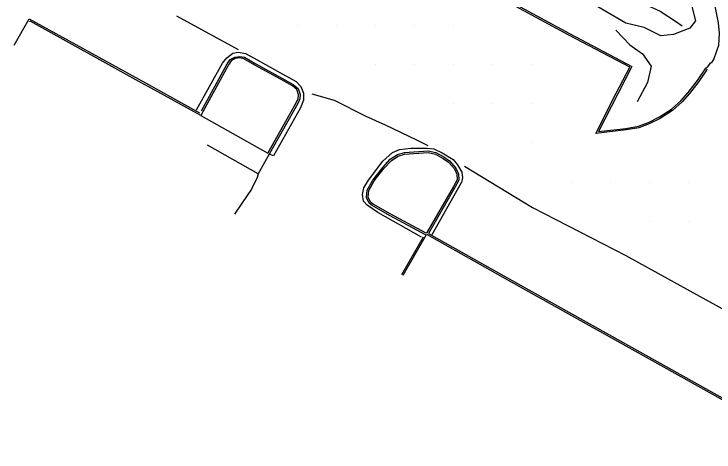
# Model space of a CAD drawing. Extents: x 1762120 to 1766775, y 709485 to 712965.
# Drawn here: x 1765462.8 to 1765641.7, y 710216 to 710327.8 of the extents above; entities that cross this region are included whole.
import ezdxf

# ---------------------------------------------------------------- set-up
doc = ezdxf.new("R2010")
doc.units = 0
for name, color, linetype in [('Exist DTM QL2 LIDAR Elevation Point', 7, 'Continuous'), ('Exist Roads EOP', 7, 'Continuous'), ('PH Exist DTM Breakline', 7, 'Continuous')]:
    doc.layers.add(name, color=color, linetype=linetype)

msp = doc.modelspace()

# ---------------------------------------------------------------- linework, layer by layer
at = {"layer": 'Exist DTM QL2 LIDAR Elevation Point'}
for p, q in [((1765535.18, 710324.87), (1765535.18, 710324.87)), ((1765545.18, 710324.87), (1765545.18, 710324.87)), ((1765555.19, 710324.87), (1765555.19, 710324.87)), ((1765565.19, 710324.87), (1765565.19, 710324.87)), ((1765575.19, 710324.87), (1765575.19, 710324.87)), ((1765555.19, 710314.87), (1765555.19, 710314.87)), ((1765565.19, 710314.87), (1765565.19, 710314.87)), ((1765575.19, 710314.87), (1765575.19, 710314.87)), ((1765585.19, 710314.87), (1765585.19, 710314.87)), ((1765595.19, 710314.87), (1765595.19, 710314.87)), ((1765575.19, 710304.87), (1765575.19, 710304.87)), ((1765585.19, 710304.87), (1765585.19, 710304.87)), ((1765595.19, 710304.87), (1765595.19, 710304.87)), ((1765595.19, 710294.87), (1765595.19, 710294.87)), ((1765605.19, 710284.87), (1765605.19, 710284.87)), ((1765615.19, 710284.87), (1765615.19, 710284.87)), ((1765625.19, 710284.87), (1765625.19, 710284.87)), ((1765635.2, 710284.87), (1765635.2, 710284.87)), ((1765625.19, 710274.87), (1765625.19, 710274.87)), ((1765635.2, 710274.87), (1765635.2, 710274.87))]:
    msp.add_line(p, q, dxfattribs=at)
at = {"layer": 'Exist Roads EOP'}
msp.add_lwpolyline([(1765591.98, 710369.47), (1765604.94, 710361.91), (1765618, 710354.53), (1765630.83, 710347.14), (1765638.11, 710341.64), (1765641.2, 710333.2), (1765642.75, 710325.5), (1765643.04, 710322.93), (1765642.87, 710319.71), (1765641.68, 710316.37), (1765640.97, 710315.25)], dxfattribs=at)
at = {"layer": 'PH Exist DTM Breakline'}
for p, q in [((1765504.38, 710327.32), (1765520.1, 710318.69)), ((1765496.4, 710310.18), (1765510.24, 710302.52)), ((1765510.57, 710301.86), (1765527.67, 710292.23)), ((1765525.23, 710286.99), (1765512.25, 710294.32)), ((1765528.04, 710292.03), (1765525.23, 710286.99)), ((1765569.67, 710271.5), (1765577.15, 710284.74)), ((1765561.93, 710261.29), (1765567.45, 710270.92))]:
    msp.add_line(p, q, dxfattribs=at)
for points in [[(1765542.09, 710377.12), (1765548.21, 710373.02), (1765557.49, 710367.33), (1765566.88, 710362.25), (1765575.21, 710356.56), (1765585.34, 710351.01), (1765594.81, 710345.59), (1765604.75, 710340.57), (1765614.09, 710334.84), (1765622.51, 710330.95), (1765627.97, 710328.5), (1765632.08, 710325.78), (1765633.54, 710324.78)], [(1765639.95, 710313.71), (1765637.81, 710310.55), (1765635.45, 710307.46), (1765633.53, 710305.37), (1765631.1, 710303.19), (1765627.97, 710301.15), (1765625.11, 710299.75), (1765622.5, 710298.77), (1765619.24, 710298.18), (1765611.5, 710297.28), (1765616.71, 710307.62), (1765620.18, 710314.21), (1765604.61, 710322.42), (1765587.89, 710331.51), (1765574.5, 710338.85), (1765557.11, 710348.31), (1765541.86, 710356.52), (1765526.72, 710364.64)], [(1765526.92, 710365.01), (1765542.06, 710356.88), (1765557.31, 710348.68), (1765574.69, 710339.21), (1765588.09, 710331.88), (1765604.8, 710322.79), (1765620.74, 710314.38), (1765617.08, 710307.43), (1765612.22, 710297.78), (1765619.18, 710298.59), (1765622.39, 710299.18), (1765624.94, 710300.13), (1765627.77, 710301.51), (1765630.85, 710303.52), (1765633.24, 710305.66), (1765635.13, 710307.73), (1765637.47, 710310.79), (1765639.6, 710313.95), (1765640.06, 710314.34)], [(1765635.93, 710330.05), (1765637, 710326.02), (1765635.55, 710324.14), (1765631.33, 710322.58), (1765628.12, 710322.2), (1765623.87, 710324.38), (1765619.2, 710325.47), (1765608.96, 710331.46)], [(1765462.83, 710319.79), (1765466.71, 710326.58), (1765496.4, 710310.18)], [(1765466.79, 710325.87), (1765466.87, 710326.01), (1765496.2, 710309.82)], [(1765616.59, 710323.62), (1765620.2, 710319.88), (1765623.46, 710317.64), (1765625.62, 710314.44), (1765624.73, 710310.32), (1765622.05, 710305.33)], [(1765509.45, 710303.36), (1765516.13, 710315.27), (1765517.18, 710316.61), (1765518.72, 710317.76), (1765520.16, 710318.05), (1765521.94, 710317.73), (1765524.22, 710316.55), (1765531.55, 710312.44), (1765534.95, 710310.56), (1765536.15, 710309.26), (1765536.84, 710307.57), (1765536.78, 710305.77), (1765536, 710303.8), (1765529.13, 710291.57), (1765528.04, 710292.03)], [(1765527.67, 710292.23), (1765534.97, 710305.08), (1765535.42, 710306.24), (1765535.49, 710307.18), (1765535.07, 710308.52), (1765533.95, 710309.45), (1765531.07, 710311.06), (1765524.39, 710314.72), (1765521.56, 710316.37), (1765520.5, 710316.56), (1765519.38, 710316.4), (1765518.36, 710315.83), (1765517.64, 710314.83), (1765510.57, 710301.86), (1765496.2, 710309.82)], [(1765510.75, 710303.06), (1765517.29, 710315.06), (1765518.08, 710316.14), (1765519.24, 710316.8), (1765520.51, 710316.98), (1765521.71, 710316.77), (1765524.59, 710315.08), (1765531.27, 710311.43), (1765534.19, 710309.8), (1765535.43, 710308.77), (1765535.92, 710307.23), (1765535.83, 710306.14), (1765535.34, 710304.9), (1765528.04, 710292.03)], [(1765640.78, 710315.38), (1765640.06, 710314.34)], [(1765538.89, 710307.43), (1765544.6, 710305.77), (1765552.72, 710301.71), (1765557.67, 710299.46), (1765565.7, 710295.67), (1765568.6, 710294.18)], [(1765566.93, 710270.81), (1765555.8, 710277.08), (1765553.04, 710278.96), (1765552.17, 710280.04), (1765551.89, 710281.67), (1765552.21, 710283.42), (1765553.43, 710285.36), (1765557.1, 710290.22), (1765559.58, 710292.42), (1765561.34, 710293.23), (1765564.23, 710293.55), (1765568.44, 710293.58), (1765570.1, 710293.34), (1765572.27, 710292.31), (1765575.04, 710290.64), (1765576.19, 710289.28), (1765577.3, 710287.39), (1765577.45, 710285.93), (1765577.15, 710284.74)], [(1765568.14, 710271.34), (1765558.77, 710276.38), (1765554.39, 710278.87), (1765553.58, 710279.5), (1765552.9, 710280.92), (1765553.08, 710282.83), (1765554.48, 710285.39), (1765557.05, 710288.63), (1765558.98, 710290.69), (1765560.78, 710291.91), (1765562.58, 710292.45), (1765568.66, 710292.82), (1765570.63, 710292.42), (1765572.69, 710291.29), (1765574.13, 710290.3), (1765575.76, 710288.45), (1765576.38, 710286.97), (1765576.48, 710285.37), (1765575.5, 710283.54), (1765568.74, 710271.78), (1765589.32, 710260.17), (1765667.89, 710216.35)], [(1765568.16, 710271.8), (1765558.98, 710276.75), (1765554.62, 710279.21), (1765553.91, 710279.77), (1765553.32, 710281), (1765553.49, 710282.71), (1765554.83, 710285.16), (1765557.37, 710288.36), (1765559.25, 710290.37), (1765560.96, 710291.53), (1765562.65, 710292.04), (1765568.63, 710292.4), (1765570.49, 710292.03), (1765572.48, 710290.93), (1765573.85, 710289.99), (1765575.4, 710288.23), (1765575.97, 710286.88), (1765576.06, 710285.46), (1765575.14, 710283.74), (1765568.27, 710271.81)], [(1765577.93, 710288.92), (1765595.35, 710278.43), (1765619.16, 710266.17), (1765645.37, 710251.7), (1765662.19, 710241.2), (1765682.97, 710230.82), (1765698.09, 710221.53)], [(1765525.23, 710286.99), (1765524.93, 710286.03), (1765523.54, 710283.09), (1765521.15, 710279.6), (1765519.18, 710276.71)], [(1765562.29, 710261.08), (1765568.27, 710271.51)], [(1765568.27, 710271.56), (1765589.11, 710259.81), (1765667.69, 710215.98)]]:
    msp.add_lwpolyline(points, dxfattribs=at)

doc.saveas('drawing.dxf')
